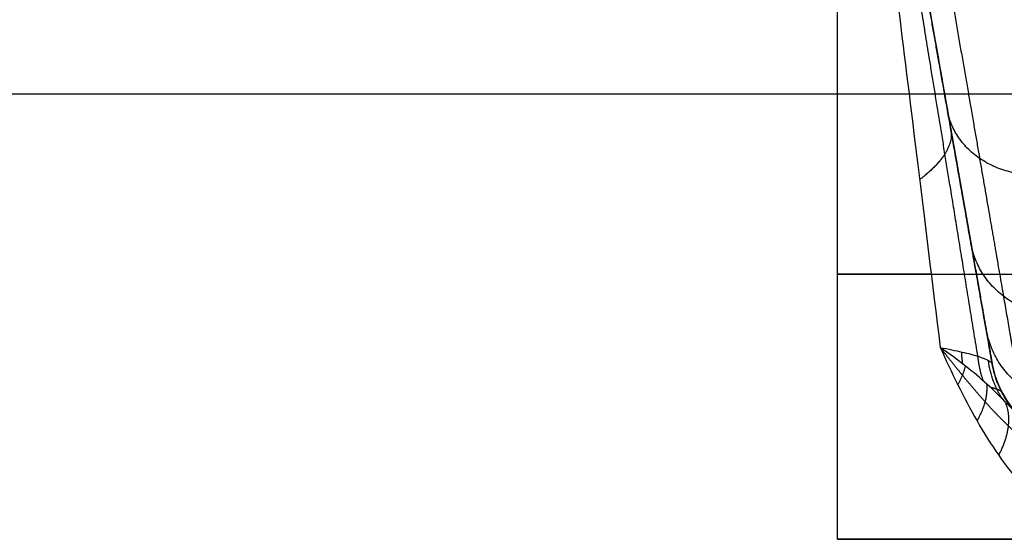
# Model space of a CAD drawing. Header units: millimetres. Extents: x -431 to 432, y -207 to 128.
# Tile 450 of 656: x -77 to -26, y -207 to -180. Entities that reach past the tile are written whole.
import ezdxf

# ---------------------------------------------------------------- set-up
doc = ezdxf.new("R2010")
doc.units = ezdxf.units.MM
doc.header["$MEASUREMENT"] = 0
doc.layers.add('Predefinito', color=7, linetype='Continuous', true_color=0x000000)

# ---------------------------------------------------------------- blocks, each defined once
blk = doc.blocks.new('Blocco 01')
at = {"layer": 'Predefinito'}
for p, q in [((-32.491, -163.513, -62.946), (-27.446, -192.12, -62.946)), ((-34.5, -207), (-34.5, -179.366)), ((431.806, -183.79, -210), (-431.451, -183.79, -210)), ((-34.5, -207, -0.023), (-22.5, -207, -0.023))]:
    blk.add_line(p, q, dxfattribs=at)
at = {"layer": 'Predefinito', "extrusion": (0, 1, 0)}
blk.add_arc((0, 0, -193.183), 34.5, 329.1363, 90, dxfattribs=at)
at = {"layer": 'Predefinito', "extrusion": (1.59216e-08, 1.66378e-08, 1)}
blk.add_arc((-21.509, -197, -27.43), 5, 190, 226.2601, dxfattribs=at)
at = {"layer": 'Predefinito'}
blk.add_arc((-21.509, -197, -30.965), 5, 190.0097, 252.4503, dxfattribs=at)
at = {"layer": 'Predefinito', "extrusion": (-3.87917e-16, 1, 1.14878e-16)}
blk.add_arc((0, 0, -207), 34.5, 302.9922, 90, dxfattribs=at)
at = {"layer": 'Predefinito'}
for points, weights, degree in [([(-30.394, -175.406, -90.372), (-27.927, -189.391, -74.753), (-26.552, -197.193, -55.293), (-26.433, -197.87, -34.338)], [1, 0.959814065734, 0.959814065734, 1], 3), ([(-26.433, -197.868, -27.43), (-27.892, -189.591, -25.238), (-29.173, -182.33, -22.936), (-30.266, -176.132, -20.539)], [1, 0.997882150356, 0.997882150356, 1], 3), ([(-27.185, -197.454, -22.707), (-28.486, -189.441, -20.909), (-29.581, -182.705, -19.073), (-30.488, -177.123, -17.253)], [0.977700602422, 0.981397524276, 0.9844441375, 0.986954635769], 3), ([(-23.843, -188.009, -80.699), (-28.134, -188.22, -80.36), (-28.767, -184.63, -78.061)], [1, 0.757465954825, 1.00000105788], 2), ([(-28.588, -185.643, -23.877), (-28.375, -186.852, -19.993), (-30.221, -188.248, -16.642)], [1.00000000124, 0.965054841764, 1.00000002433], 2), ([(-22.618, -195.35, -66.196), (-26.859, -195.453, -65.937), (-27.542, -191.577, -64.335)], [1, 0.761959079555, 1.00000892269], 2), ([(-21.832, -200.061, -50.638), (-26.041, -200.092, -50.489), (-26.756, -196.035, -49.612)], [1, 0.764820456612, 1.00003084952], 2), ([(-27.967, -197.858, -20.478), (-28.016, -197.546, -20.501), (-28.03, -197.23, -20.507)], [0.954936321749, 0.975254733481, 0.999995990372], 2), ([(-26.893, -198.75, -22.653), (-27.117, -198.123, -22.72), (-27.176, -197.457, -22.737)], [0.920028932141, 0.950718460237, 0.999999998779], 2), ([(-28.229, -198.939, -19.833), (-27.942, -198.444, -20.242), (-27.825, -197.969, -20.745)], [1, 0.990278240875, 1], 2), ([(-25.92, -199.666, -24.957), (-26.493, -198.747, -25.041), (-26.637, -197.672, -25.063)], [0.895309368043, 0.924670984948, 1.00000001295], 2), ([(-27.224, -200.829, -21.192), (-26.629, -199.795, -21.956), (-26.709, -198.915, -23.064)], [1, 0.962115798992, 1], 2), ([(-26.098, -202.619, -22.565), (-25.207, -200.954, -23.595), (-25.775, -199.809, -25.326)], [1, 0.91858766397, 1], 2)]:
    blk.add_rational_spline(points, weights, degree=degree, dxfattribs=at)
for points, weights, knots in [([(-28.746, -177.593, -92.591), (-28.133, -181.134, -88.62), (-27.579, -184.333, -84.335), (-26.609, -189.938, -75.278), (-26.192, -192.346, -70.504), (-25.508, -196.298, -60.615), (-25.24, -197.843, -55.496), (-24.863, -200.023, -45.073), (-24.752, -200.659, -39.765), (-24.723, -200.831, -34.443)], [0.875726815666, 0.876847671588, 0.877853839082, 0.879612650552, 0.880365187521, 0.881598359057, 0.882078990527, 0.882756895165, 0.882954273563, 0.883007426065], [0, 0, 0, 0, 16.334446, 16.334446, 32.668892, 32.668892, 49.003337, 49.003337, 65.337766, 65.337766, 65.337766, 65.337766]), ([(-29.145, -197, -18.461), (-28.762, -197.487, -19.066), (-28.374, -197.975, -19.67), (-27.593, -198.927, -20.866), (-27.198, -199.393, -21.461), (-26.399, -200.281, -22.634), (-25.993, -200.705, -23.217), (-25.174, -201.481, -24.348), (-24.761, -201.833, -24.899), (-24.346, -202.137, -25.424)], [1, 1.00000566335, 0.998352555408, 0.991925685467, 0.987147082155, 0.974968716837, 0.967544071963, 0.951043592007, 0.941984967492, 0.932650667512], [0, 0, 0, 0, 2.638517, 2.638517, 5.277034, 5.277034, 7.915551, 7.915551, 10.554068, 10.554068, 10.554068, 10.554068]), ([(-25.936, -199.323, -27.43), (-25.96, -199.278, -26.608), (-26.045, -199.231, -25.797), (-26.276, -199.15, -24.489), (-26.389, -199.118, -23.986), (-26.524, -199.084, -23.488)], [0.917385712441, 0.91594459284, 0.914423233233, 0.911803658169, 0.910754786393, 0.909671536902], [0, 0, 0, 0, 2.58615, 2.58615, 4.22054, 4.22054, 4.22054, 4.22054])]:
    blk.add_rational_spline(points, weights, degree=3, knots=knots, dxfattribs=at)
for points, degree in [([(-31.312, -179.366, -14.484), (-30.703, -184.326, -15.801), (-29.985, -190.165, -17.135), (-29.145, -197, -18.461)], 3), ([(-26.433, -197.87, -34.338), (-26.433, -197.869, -30.884), (-26.433, -197.868, -27.43)], 2)]:
    blk.add_open_spline(points, degree=degree, dxfattribs=at)
for points, knots in [([(-29.145, -197, -18.461), (-28.719, -197.079, -19.133), (-28.342, -197.158, -19.828), (-27.682, -197.311, -21.263), (-27.399, -197.386, -22.002), (-26.935, -197.534, -23.527), (-26.758, -197.605, -24.299), (-26.512, -197.741, -25.854), (-26.444, -197.806, -26.638), (-26.433, -197.868, -27.43)], [-0.009498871, -0.009498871, -0.009498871, -0.009498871, -0.007124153, -0.007124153, -0.004749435, -0.004749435, -0.002374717, -0.002374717, 0, 0, 0, 0]), ([(-29.145, -197, -18.461), (-28.852, -197.649, -18.924), (-28.548, -198.298, -19.38), (-27.91, -199.579, -20.287), (-27.577, -200.212, -20.738), (-26.871, -201.446, -21.646), (-26.496, -202.048, -22.104), (-25.699, -203.19, -23.025), (-25.277, -203.729, -23.489), (-24.825, -204.225, -23.958)], [0, 0, 0, 0, 2.638517, 2.638517, 5.277034, 5.277034, 7.915551, 7.915551, 10.554068, 10.554068, 10.554068, 10.554068]), ([(-24.966, -200.612, -27.43), (-25.225, -200.365, -26.762), (-25.489, -200.095, -26.058), (-26.062, -199.524, -24.593), (-26.37, -199.223, -23.832), (-27.048, -198.606, -22.295), (-27.419, -198.29, -21.518), (-28.231, -197.649, -19.973), (-28.673, -197.324, -19.207), (-29.145, -197, -18.461)], [-10.554068, -10.554068, -10.554068, -10.554068, -7.915551, -7.915551, -5.277034, -5.277034, -2.638517, -2.638517, 0, 0, 0, 0]), ([(-26.433, -197.87, -34.338), (-26.382, -198.155, -34.347), (-26.307, -198.435, -34.357), (-26.11, -198.979, -34.376), (-25.987, -199.242, -34.385), (-25.698, -199.744, -34.403), (-25.532, -199.983, -34.411), (-25.16, -200.428, -34.428), (-24.955, -200.635, -34.436), (-24.283, -201.201, -34.458), (-23.773, -201.495, -34.47), (-22.682, -201.895, -34.489), (-22.1, -202, -34.496), (-21.508, -202, -34.5)], [-1, -1, -1, -1, -0.875584, -0.875584, -0.75117, -0.75117, -0.626758, -0.626758, -0.502347, -0.502347, -0.251163, -0.251163, 0, 0, 0, 0]), ([(-21.508, -202, -34.5), (-21.776, -202, -34.498), (-22.052, -201.978, -34.496), (-22.609, -201.886, -34.49), (-22.89, -201.815, -34.486), (-23.444, -201.62, -34.476), (-23.717, -201.496, -34.471), (-24.24, -201.199, -34.458), (-24.49, -201.026, -34.451), (-24.955, -200.636, -34.436), (-25.17, -200.42, -34.428), (-25.553, -199.956, -34.41), (-25.722, -199.709, -34.401), (-26.01, -199.198, -34.383), (-26.129, -198.933, -34.374), (-26.317, -198.401, -34.356), (-26.386, -198.134, -34.347), (-26.433, -197.87, -34.338)], [0, 0, 0, 0, 0.125, 0.125, 0.25, 0.25, 0.375, 0.375, 0.5, 0.5, 0.625, 0.625, 0.75, 0.75, 0.875, 0.875, 1, 1, 1, 1])]:
    blk.add_open_spline(points, degree=3, knots=knots, dxfattribs=at)

msp = doc.modelspace()

# ---------------------------------------------------------------- block references
at = {"layer": 'Predefinito'}
msp.add_blockref('Blocco 01', (0, 0), dxfattribs=at)

doc.saveas('drawing.dxf')
